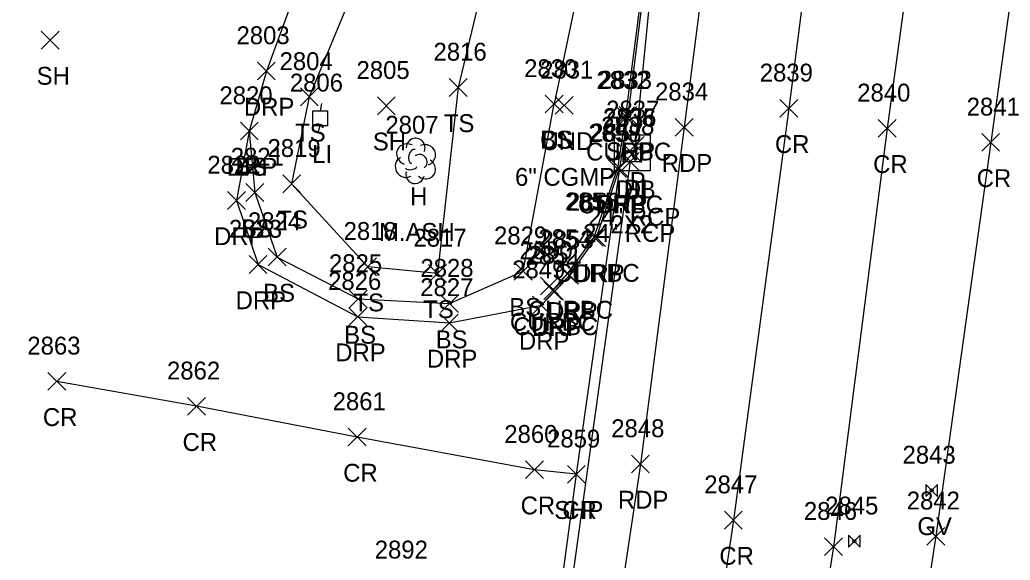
# Model space of a CAD drawing. Extents: x 1462089 to 1464015, y 730534 to 736144.
# Drawn here: x 1463093.2 to 1463204, y 733427.5 to 733488 of the extents above; entities that cross this region are included whole.
import ezdxf

# ---------------------------------------------------------------- set-up
doc = ezdxf.new("R2010")
doc.units = 0
for name, color, linetype in [('D_A', 7, 'Continuous'), ('D_C', 7, 'Continuous'), ('D_I', 7, 'Continuous'), ('D_TIC', 7, 'Continuous'), ('DCP', 7, 'Continuous'), ('DS', 7, 'Continuous'), ('L_A', 7, 'Continuous'), ('L_C', 7, 'Continuous'), ('L_I', 7, 'Continuous'), ('L_TIC', 7, 'Continuous'), ('LELB', 7, 'Continuous'), ('LTD', 7, 'Continuous'), ('P_A', 7, 'Continuous'), ('P_I', 7, 'Continuous'), ('P_TIC', 7, 'Continuous'), ('PET', 7, 'Continuous'), ('PRC', 7, 'Continuous'), ('PSP', 7, 'Continuous'), ('R_A', 7, 'Continuous'), ('R_I', 7, 'Continuous'), ('R_TIC', 7, 'Continuous'), ('RC', 7, 'Continuous'), ('RDP', 7, 'Continuous'), ('U_A', 7, 'Continuous'), ('U_I', 7, 'Continuous'), ('ULP', 7, 'Continuous'), ('UWV', 7, 'Continuous')]:
    doc.layers.add(name, color=color, linetype=linetype)

msp = doc.modelspace()

# ---------------------------------------------------------------- linework, layer by layer
at = {"layer": 'D_TIC'}
for points in [[(1463153.11, 733477.39), (1463155.11, 733479.39)], [(1463155.11, 733477.39), (1463153.11, 733479.39)], [(1463161.07, 733472.92), (1463163.07, 733474.92)], [(1463163.07, 733472.92), (1463161.07, 733474.92)], [(1463160.79, 733471.99), (1463162.79, 733473.99)], [(1463162.79, 733471.99), (1463160.79, 733473.99)], [(1463160.51, 733471.11), (1463162.51, 733473.11)], [(1463162.51, 733471.11), (1463160.51, 733473.11)]]:
    msp.add_lwpolyline(points, dxfattribs=at)
at = {"layer": 'DCP'}
for points in [[(1463186.4, 733718.29), (1463162.07, 733473.92)], [(1463161.51, 733472.11), (1463150.5, 733392.83)]]:
    msp.add_lwpolyline(points, dxfattribs=at)
at = {"layer": 'DS'}
for p, q in [((1463159.73, 733475.08), (1463163.73, 733475.08)), ((1463159.73, 733471.08), (1463159.73, 733475.08)), ((1463163.73, 733475.08), (1463163.73, 733471.08)), ((1463160.73, 733472.08), (1463160.73, 733474.08)), ((1463160.73, 733474.08), (1463162.73, 733474.08)), ((1463162.73, 733474.08), (1463162.73, 733472.08)), ((1463161.73, 733473.08), (1463161.73, 733473.08)), ((1463161.73, 733473.08), (1463161.73, 733473.08)), ((1463162.73, 733472.08), (1463160.73, 733472.08)), ((1463163.73, 733471.08), (1463159.73, 733471.08))]:
    msp.add_line(p, q, dxfattribs=at)
at = {"layer": 'L_TIC'}
for points in [[(1463095.58, 733484.7), (1463097.58, 733486.7)], [(1463097.58, 733484.7), (1463095.58, 733486.7)], [(1463141.24, 733479.4), (1463143.24, 733481.4)], [(1463143.24, 733479.4), (1463141.24, 733481.4)], [(1463124.59, 733478.34), (1463126.59, 733480.34)], [(1463126.59, 733478.34), (1463124.59, 733480.34)], [(1463133.21, 733477.35), (1463135.21, 733479.35)], [(1463135.21, 733477.35), (1463133.21, 733479.35)], [(1463151.98, 733477.55), (1463153.98, 733479.55)], [(1463153.98, 733477.55), (1463151.98, 733479.55)], [(1463151.98, 733477.55), (1463153.98, 733479.55)], [(1463153.98, 733477.55), (1463151.98, 733479.55)], [(1463117.87, 733474.52), (1463119.87, 733476.52)], [(1463119.87, 733474.52), (1463117.87, 733476.52)], [(1463122.61, 733468.62), (1463124.61, 733470.62)], [(1463124.61, 733468.62), (1463122.61, 733470.62)], [(1463122.61, 733468.62), (1463124.61, 733470.62)], [(1463124.61, 733468.62), (1463122.61, 733470.62)], [(1463118.49, 733467.64), (1463120.49, 733469.64)], [(1463120.49, 733467.64), (1463118.49, 733469.64)], [(1463120.98, 733460.42), (1463122.98, 733462.42)], [(1463122.98, 733460.42), (1463120.98, 733462.42)], [(1463131.12, 733459.33), (1463133.12, 733461.33)], [(1463133.12, 733459.33), (1463131.12, 733461.33)], [(1463138.93, 733458.58), (1463140.93, 733460.58)], [(1463140.93, 733458.58), (1463138.93, 733460.58)], [(1463148.53, 733458.83), (1463150.53, 733460.83)], [(1463150.53, 733458.83), (1463148.53, 733460.83)], [(1463130.05, 733455.72), (1463132.05, 733457.72)], [(1463132.05, 733455.72), (1463130.05, 733457.72)], [(1463140.28, 733455.2), (1463142.28, 733457.2)], [(1463142.28, 733455.2), (1463140.28, 733457.2)]]:
    msp.add_lwpolyline(points, dxfattribs=at)
at = {"layer": 'LELB'}
for points in [[(1463093.19, 733673.64), (1463096.68, 733706.02), (1463104.31, 733721.4), (1463108.12, 733735.95), (1463121.33, 733745.86), (1463131.32, 733749.95), (1463144.77, 733760.25), (1463163.01, 733747.55), (1463170.06, 733745.31), (1463181.15, 733746.48), (1463184.64, 733738.98), (1463180.67, 733719.29), (1463178.51, 733690), (1463175.09, 733644.11), (1463173.52, 733621.21), (1463169.71, 733599.91), (1463163.83, 733590.4), (1463160.82, 733564.51), (1463151.85, 733520.46), (1463142.24, 733480.4), (1463139.93, 733459.58), (1463132.12, 733460.33), (1463123.61, 733469.62)], [(1463169.71, 733599.91), (1463166.83, 733563.57), (1463161.66, 733519.9), (1463152.98, 733478.55)], [(1463149.19, 733563.28), (1463144.2, 733524.12), (1463125.59, 733479.34), (1463123.61, 733469.62)], [(1463118.87, 733475.52), (1463119.49, 733468.64), (1463121.98, 733461.42), (1463131.05, 733456.72), (1463141.28, 733456.2), (1463149.53, 733459.83), (1463152.98, 733478.55)]]:
    msp.add_lwpolyline(points, dxfattribs=at)
at = {"layer": 'LTD'}
msp.add_line((1463137.44, 733472.22), (1463137.44, 733472.22), dxfattribs=at)
msp.add_line((1463137.44, 733472.22), (1463137.44, 733472.22), dxfattribs=at)
msp.add_arc((1463137.49, 733473.66), 1.05, 335.5272, 180.9563, dxfattribs=at)
for centre, major_axis, ratio, start_param, end_param in [((1463136.65, 733472.89), (1.21, -0.51), 0.895232, 1.570796, 4.712389), ((1463137.23, 733472.68), (-0.208, -0.792), 0.645439, 3.141593, 6.283185), ((1463138.48, 733472.81), (-1.14, -0.48), 0.949671, 1.570796, 4.712389), ((1463136.36, 733471.51), (0.58, -1.04), 0.959034, 3.141593, 6.283185), ((1463137.94, 733472.06), (-0.5, 0.667), 0.989748, 3.141593, 6.283185), ((1463136.98, 733471.47), (-0.625, -0.083), 0.423636, 0, 3.141593), ((1463138.44, 733471.39), (-1.09, 0.79), 0.841452, 1.570796, 4.712389), ((1463137.44, 733470.72), (0.26, 1.06), 0.942809, 1.570796, 4.712389)]:
    msp.add_ellipse(centre, major_axis=major_axis, ratio=ratio, start_param=start_param, end_param=end_param, dxfattribs=at)
at = {"layer": 'P_TIC'}
for points in [[(1463178.26, 733477.06), (1463180.26, 733479.06)], [(1463180.26, 733477.06), (1463178.26, 733479.06)], [(1463160.25, 733476.26), (1463162.25, 733478.26)], [(1463162.25, 733476.26), (1463160.25, 733478.26)], [(1463166.54, 733474.94), (1463168.54, 733476.94)], [(1463168.54, 733474.94), (1463166.54, 733476.94)], [(1463189.26, 733474.82), (1463191.26, 733476.82)], [(1463191.26, 733474.82), (1463189.26, 733476.82)], [(1463200.85, 733473.25), (1463202.85, 733475.25)], [(1463202.85, 733473.25), (1463200.85, 733475.25)], [(1463159.29, 733470.36), (1463161.29, 733472.36)], [(1463161.29, 733470.36), (1463159.29, 733472.36)], [(1463096.34, 733446.5), (1463098.34, 733448.5)], [(1463098.34, 733446.5), (1463096.34, 733448.5)], [(1463111.97, 733443.71), (1463113.97, 733445.71)], [(1463113.97, 733443.71), (1463111.97, 733445.71)], [(1463129.94, 733440.27), (1463131.94, 733442.27)], [(1463131.94, 733440.27), (1463129.94, 733442.27)], [(1463161.64, 733437.25), (1463163.64, 733439.25)], [(1463163.64, 733437.25), (1463161.64, 733439.25)], [(1463149.8, 733436.61), (1463151.8, 733438.61)], [(1463151.8, 733436.61), (1463149.8, 733438.61)], [(1463154.47, 733436.1), (1463156.47, 733438.1)], [(1463156.47, 733436.1), (1463154.47, 733438.1)], [(1463154.47, 733436.1), (1463156.47, 733438.1)], [(1463156.47, 733436.1), (1463154.47, 733438.1)], [(1463172.05, 733430.97), (1463174.05, 733432.97)], [(1463174.05, 733430.97), (1463172.05, 733432.97)], [(1463194.71, 733429.16), (1463196.71, 733431.16)], [(1463196.71, 733429.16), (1463194.71, 733431.16)], [(1463183.26, 733427.99), (1463185.26, 733429.99)], [(1463185.26, 733427.99), (1463183.26, 733429.99)]]:
    msp.add_lwpolyline(points, dxfattribs=at)
at = {"layer": 'PET'}
msp.add_lwpolyline([(1463203.1, 734019.17), (1463201.74, 733964.33), (1463200.83, 733918.06), (1463199.33, 733869.86), (1463198.45, 733837.37), (1463195.79, 733788.38), (1463193.76, 733740.39), (1463189.95, 733694.06), (1463186.22, 733644.13), (1463178.3, 733562.35), (1463173.06, 733518.9), (1463167.54, 733475.94), (1463162.64, 733438.25), (1463155.29, 733389.19)], dxfattribs=at)
at = {"layer": 'PRC'}
for points in [[(1463215.19, 734017.4), (1463213.25, 733964.17), (1463212.71, 733918.29), (1463210.5, 733869.49), (1463210.32, 733836.28), (1463207.43, 733786.95), (1463204.9, 733732.18), (1463201.28, 733692.84), (1463197.15, 733640.94), (1463189.48, 733561.1), (1463184.1, 733515.99), (1463179.26, 733478.06), (1463173.05, 733431.97), (1463166.54, 733387.93)], [(1463226.23, 734016.91), (1463224.48, 733963.11), (1463223.02, 733916.36), (1463220.63, 733868.88), (1463220.76, 733836.13), (1463217.81, 733786.9), (1463215.36, 733731.49), (1463212.26, 733691.95), (1463207.89, 733639.47), (1463200.95, 733560.16), (1463195.26, 733512.53), (1463190.26, 733475.82), (1463184.26, 733428.99), (1463177.5, 733386.21)], [(1463237.77, 734016.4), (1463235.71, 733961.6), (1463234.89, 733915.53), (1463233.21, 733867.85), (1463232.13, 733835.03), (1463231.4, 733785.33), (1463227.75, 733733.58), (1463224.14, 733690.3), (1463219.97, 733638.18), (1463211.86, 733560.32), (1463206.75, 733509.82), (1463201.85, 733474.25), (1463195.71, 733430.16), (1463188.54, 733383.46)], [(1463155.47, 733437.1), (1463150.8, 733437.61), (1463130.94, 733441.27), (1463112.97, 733444.71), (1463097.34, 733447.5)]]:
    msp.add_lwpolyline(points, dxfattribs=at)
at = {"layer": 'PSP'}
msp.add_lwpolyline([(1463196.88, 734018.95), (1463195.12, 733964.59), (1463194.12, 733918.31), (1463192.98, 733878.42), (1463191.91, 733838.48), (1463189.05, 733789.6), (1463187.1, 733744.37), (1463183.33, 733694.35), (1463179.79, 733644.07), (1463171.75, 733563.41), (1463166.54, 733519.62), (1463161.25, 733477.26), (1463160.29, 733471.36), (1463155.47, 733437.1), (1463151.69, 733409.08)], dxfattribs=at)
at = {"layer": 'R_TIC'}
for points in [[(1463119.78, 733481.24), (1463121.78, 733483.24)], [(1463121.78, 733481.24), (1463119.78, 733483.24)], [(1463159.98, 733476.22), (1463161.98, 733478.22)], [(1463161.98, 733476.22), (1463159.98, 733478.22)], [(1463117.87, 733474.52), (1463119.87, 733476.52)], [(1463119.87, 733474.52), (1463117.87, 733476.52)], [(1463159.08, 733470.31), (1463161.08, 733472.31)], [(1463161.08, 733470.31), (1463159.08, 733472.31)], [(1463159.08, 733470.31), (1463161.08, 733472.31)], [(1463161.08, 733470.31), (1463159.08, 733472.31)], [(1463159.29, 733470.36), (1463161.29, 733472.36)], [(1463161.29, 733470.36), (1463159.29, 733472.36)], [(1463116.44, 733466.75), (1463118.44, 733468.75)], [(1463118.44, 733466.75), (1463116.44, 733468.75)], [(1463156.46, 733462.64), (1463158.46, 733464.64)], [(1463158.46, 733462.64), (1463156.46, 733464.64)], [(1463156.74, 733462.6), (1463158.74, 733464.6)], [(1463158.74, 733462.6), (1463156.74, 733464.6)], [(1463118.85, 733459.58), (1463120.85, 733461.58)], [(1463120.85, 733459.58), (1463118.85, 733461.58)], [(1463153.48, 733458.52), (1463155.48, 733460.52)], [(1463155.48, 733458.52), (1463153.48, 733460.52)], [(1463153.72, 733458.37), (1463155.72, 733460.37)], [(1463155.72, 733458.37), (1463153.72, 733460.37)], [(1463151.46, 733457.17), (1463153.46, 733459.17)], [(1463153.46, 733457.17), (1463151.46, 733459.17)], [(1463151.84, 733456.67), (1463153.84, 733458.67)], [(1463153.84, 733456.67), (1463151.84, 733458.67)], [(1463152.04, 733456.57), (1463154.04, 733458.57)], [(1463154.04, 733456.57), (1463152.04, 733458.57)], [(1463150.56, 733455.04), (1463152.56, 733457.04)], [(1463152.56, 733455.04), (1463150.56, 733457.04)], [(1463130.01, 733453.74), (1463132.01, 733455.74)], [(1463132.01, 733453.74), (1463130.01, 733455.74)], [(1463140.26, 733453.04), (1463142.26, 733455.04)], [(1463142.26, 733453.04), (1463140.26, 733455.04)]]:
    msp.add_lwpolyline(points, dxfattribs=at)
at = {"layer": 'RC'}
for points in [[(1463093.85, 733720.73), (1463093.38, 733720.96), (1463094.75, 733723.92), (1463098.41, 733739.87), (1463102.28, 733748.6), (1463110.97, 733758.49), (1463121.68, 733765.57), (1463135, 733769.92), (1463145.3, 733770.53), (1463154.83, 733769.22), (1463166.94, 733764.26), (1463174.9, 733758.01), (1463185.55, 733747.62), (1463186.79, 733744.22), (1463183.21, 733694.37), (1463179.25, 733644.11), (1463171.32, 733563.36), (1463166.43, 733519.54), (1463160.98, 733477.22), (1463160.08, 733471.31)], [(1463152.46, 733458.17), (1463152.84, 733457.67), (1463154.48, 733459.52), (1463157.46, 733463.64), (1463160.08, 733471.31)]]:
    msp.add_lwpolyline(points, dxfattribs=at)
at = {"layer": 'RDP'}
msp.add_lwpolyline([(1463110.8, 733565.54), (1463115.45, 733576.7), (1463149.19, 733563.28), (1463136.75, 733525.91), (1463120.78, 733482.24), (1463118.87, 733475.52), (1463117.44, 733467.75), (1463119.85, 733460.58), (1463131.01, 733454.74), (1463141.26, 733454.04), (1463151.56, 733456.04), (1463153.04, 733457.57), (1463154.72, 733459.37), (1463157.74, 733463.6), (1463160.29, 733471.36)], dxfattribs=at)
at = {"layer": 'ULP'}
for p, q in [((1463126.97, 733478.61), (1463126.8, 733477.77)), ((1463125.97, 733476.11), (1463125.97, 733477.77)), ((1463125.97, 733477.77), (1463127.64, 733477.77)), ((1463126.8, 733476.94), (1463126.8, 733476.94)), ((1463127.64, 733477.77), (1463127.64, 733476.11)), ((1463127.64, 733476.11), (1463125.97, 733476.11)), ((1463126.55, 733475.27), (1463126.8, 733476.11))]:
    msp.add_line(p, q, dxfattribs=at)
at = {"layer": 'UWV'}
for p, q in [((1463194.57, 733435.96), (1463195.91, 733434.63)), ((1463195.91, 733435.96), (1463194.57, 733434.63)), ((1463185.92, 733430.27), (1463187.25, 733428.93)), ((1463187.25, 733430.27), (1463185.92, 733428.93))]:
    msp.add_line(p, q, dxfattribs=at)
for points in [[(1463194.57, 733435.96), (1463194.57, 733434.63)], [(1463195.91, 733434.63), (1463195.91, 733435.96)], [(1463185.92, 733430.27), (1463185.92, 733428.93)], [(1463187.25, 733428.93), (1463187.25, 733430.27)]]:
    msp.add_lwpolyline(points, dxfattribs=at)
for centre in [(1463195.24, 733435.29), (1463186.58, 733429.6)]:
    msp.add_circle(centre, 0.167, dxfattribs=at)

# ---------------------------------------------------------------- texts
at = {"layer": 'D_A'}
for s, p in [('UND', (1463151.58, 733473.39)), ('P', (1463161.45, 733468.92)), ('DIB', (1463159.89, 733467.99)), ('DI', (1463160.79, 733468.08)), ('P', (1463160.89, 733467.11))]:
    msp.add_text(s, height=2, dxfattribs=at).set_placement(p)
at = {"layer": 'D_C'}
for s, p in [('6" CGMP', (1463148.61, 733469.39)), ('24" RCP', (1463156.79, 733464.92)), ('2X2', (1463159.31, 733464.08)), ('24" RCP', (1463156.23, 733463.11))]:
    msp.add_text(s, height=2, dxfattribs=at).set_placement(p)
at = {"layer": 'D_I'}
for s, p in [('2831', (1463151.42, 733481.39)), ('2835', (1463158.47, 733476.08)), ('2836', (1463158.47, 733475.99)), ('2837', (1463158.81, 733476.92)), ('2838', (1463158.25, 733475.11))]:
    msp.add_text(s, height=2, dxfattribs=at).set_placement(p)
at = {"layer": 'L_A'}
for s, p in [('SH', (1463095.07, 733480.7)), ('TS', (1463140.64, 733475.4)), ('TS', (1463124, 733474.34)), ('SH', (1463132.7, 733473.35)), ('CS', (1463151.42, 733473.55)), ('BS', (1463151.42, 733473.55)), ('BS', (1463117.31, 733470.52)), ('H', (1463136.87, 733467.22)), ('TS', (1463122.02, 733464.62)), ('TS', (1463122.02, 733464.62)), ('BS', (1463117.93, 733463.64)), ('BS', (1463120.42, 733456.42)), ('TS', (1463130.53, 733455.33)), ('TS', (1463138.34, 733454.58)), ('BS', (1463147.97, 733454.83)), ('BS', (1463129.49, 733451.72)), ('BS', (1463139.73, 733451.2))]:
    msp.add_text(s, height=2, dxfattribs=at).set_placement(p)
at = {"layer": 'L_C'}
msp.add_text('M.ASH', height=2, dxfattribs=at).set_placement((1463133.39, 733463.22))
at = {"layer": 'L_I'}
for s, p in [('2816', (1463139.49, 733483.4)), ('2804', (1463122.26, 733482.34)), ('2830', (1463149.63, 733481.55)), ('2830', (1463149.63, 733481.55)), ('2805', (1463130.87, 733481.35)), ('2820', (1463115.53, 733478.52)), ('2807', (1463134.1, 733475.22)), ('2819', (1463120.91, 733472.62)), ('2819', (1463120.91, 733472.62)), ('2821', (1463116.8, 733471.64)), ('2824', (1463118.72, 733464.42)), ('2818', (1463129.43, 733463.33)), ('2829', (1463146.26, 733462.83)), ('2817', (1463137.24, 733462.58)), ('2825', (1463127.79, 733459.72)), ('2828', (1463138.02, 733459.2))]:
    msp.add_text(s, height=2, dxfattribs=at).set_placement(p)
at = {"layer": 'P_A'}
for s, p in [('CR', (1463177.7, 733473.06)), ('SHP', (1463158.79, 733472.26)), ('RDP', (1463165.03, 733470.94)), ('CR', (1463188.69, 733470.82)), ('CR', (1463200.28, 733469.25)), ('SHP', (1463157.82, 733466.36)), ('CR', (1463095.77, 733442.5)), ('CR', (1463111.4, 733439.71)), ('CR', (1463129.38, 733436.27)), ('RDP', (1463160.13, 733433.25)), ('CR', (1463149.24, 733432.61)), ('SHP', (1463153, 733432.1)), ('CR', (1463153.9, 733432.1)), ('CR', (1463171.48, 733426.97))]:
    msp.add_text(s, height=2, dxfattribs=at).set_placement(p)
at = {"layer": 'P_I'}
for s, p in [('2839', (1463176, 733481.06)), ('2833', (1463157.99, 733480.26)), ('2834', (1463164.28, 733478.94)), ('2840', (1463186.91, 733478.82)), ('2841', (1463199.16, 733477.25)), ('2857', (1463157.03, 733474.36)), ('2863', (1463094.03, 733450.5)), ('2862', (1463109.66, 733447.71)), ('2861', (1463128.2, 733444.27)), ('2860', (1463147.41, 733440.61)), ('2848', (1463159.38, 733441.25)), ('2859', (1463152.2, 733440.1)), ('2859', (1463152.2, 733440.1)), ('2847', (1463169.79, 733434.97)), ('2842', (1463192.45, 733433.16)), ('2846', (1463180.94, 733431.99))]:
    msp.add_text(s, height=2, dxfattribs=at).set_placement(p)
at = {"layer": 'R_A'}
for s, p in [('DRP', (1463118.27, 733477.24)), ('CURBC', (1463156.57, 733472.22)), ('DRP', (1463116.36, 733470.52)), ('CURBC', (1463155.66, 733466.31)), ('CURBC', (1463155.66, 733466.31)), ('DRP', (1463157.78, 733466.36)), ('DRP', (1463114.93, 733462.75)), ('CURBC', (1463153.04, 733458.64)), ('DRP', (1463155.23, 733458.6)), ('DRP', (1463117.34, 733455.58)), ('CURBC', (1463150.07, 733454.52)), ('DRP', (1463152.2, 733454.37)), ('CURBC', (1463148.04, 733453.17)), ('CURBC', (1463148.42, 733452.67)), ('DRP', (1463150.53, 733452.57)), ('DRP', (1463149.05, 733451.04)), ('DRP', (1463128.49, 733449.74)), ('DRP', (1463138.75, 733449.04))]:
    msp.add_text(s, height=2, dxfattribs=at).set_placement(p)
at = {"layer": 'R_I'}
for s, p in [('2803', (1463117.44, 733485.24)), ('2832', (1463157.72, 733480.22)), ('2820', (1463115.53, 733478.52)), ('2858', (1463156.82, 733474.31)), ('2858', (1463156.82, 733474.31)), ('2857', (1463157.03, 733474.36)), ('2822', (1463114.18, 733470.75)), ('2855', (1463154.2, 733466.64)), ('2856', (1463154.43, 733466.6)), ('2823', (1463116.59, 733463.58)), ('2854', (1463151.22, 733462.52)), ('2853', (1463151.46, 733462.37)), ('2850', (1463149.11, 733461.17)), ('2852', (1463149.78, 733460.57)), ('2851', (1463150.15, 733460.67)), ('2849', (1463148.29, 733459.04)), ('2826', (1463127.69, 733457.74)), ('2827', (1463138, 733457.04)), ('2892', (1463132.91, 733427.67))]:
    msp.add_text(s, height=2, dxfattribs=at).set_placement(p)
at = {"layer": 'U_A'}
for s, p in [('LI', (1463125.91, 733471.94)), ('GV', (1463193.64, 733430.29))]:
    msp.add_text(s, height=2, dxfattribs=at).set_placement(p)
at = {"layer": 'U_I'}
for s, p in [('2806', (1463123.41, 733479.94)), ('2843', (1463191.98, 733438.29)), ('2845', (1463183.32, 733432.6))]:
    msp.add_text(s, height=2, dxfattribs=at).set_placement(p)

doc.saveas('drawing.dxf')
